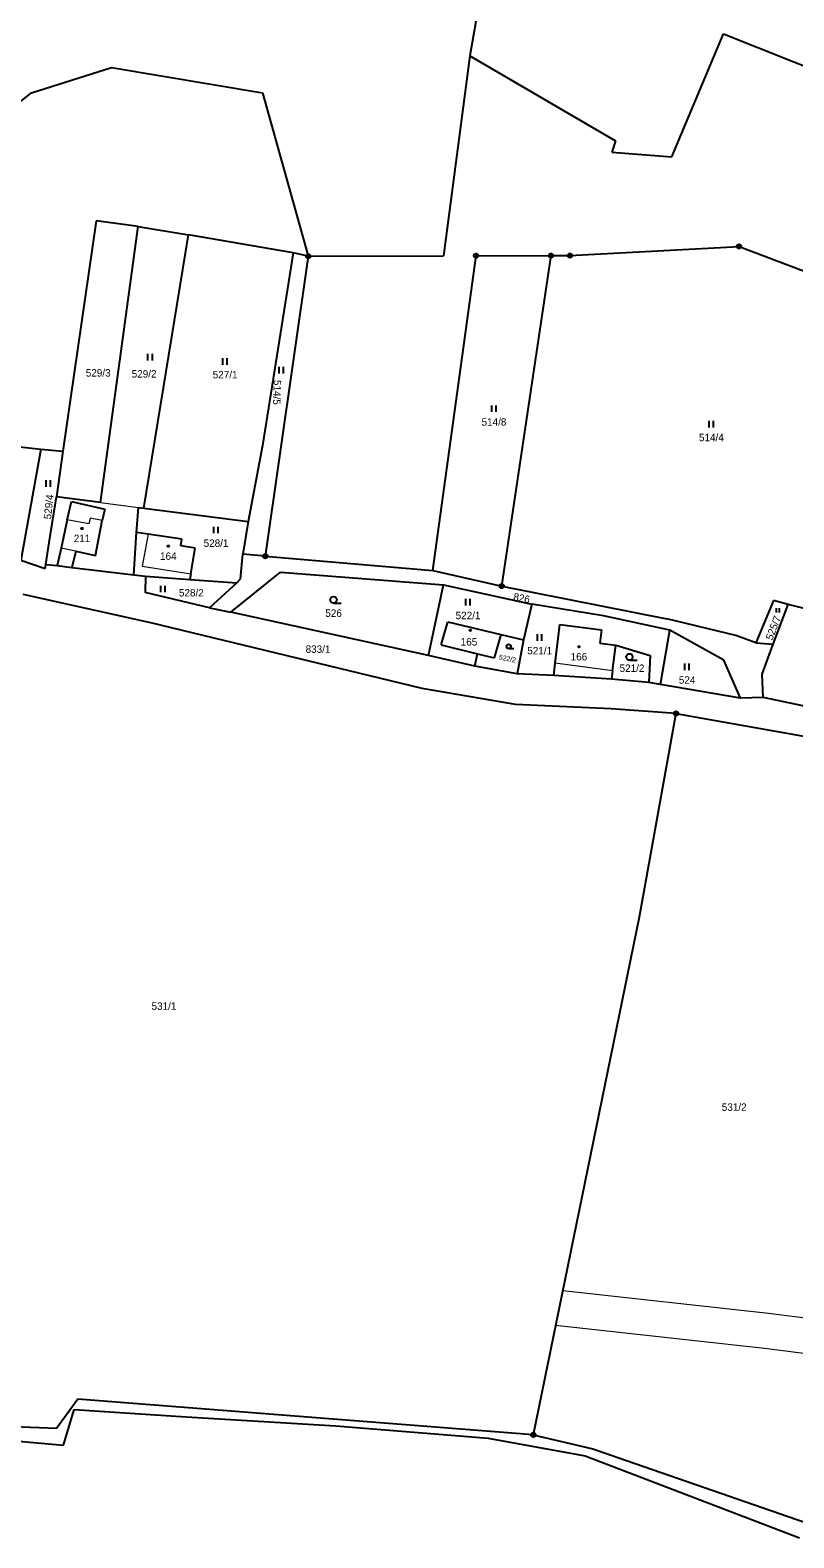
# Model space of a CAD drawing. Extents: x -739410 to -735662, y -942282 to -940043.
# Drawn here: x -736922.9 to -736748, y -941959.8 to -941614.6 of the extents above; entities that cross this region are included whole.
import ezdxf
from ezdxf.enums import TextEntityAlignment as Align

# ---------------------------------------------------------------- set-up
doc = ezdxf.new("R2010")
doc.units = 0
doc.header["$LTSCALE"] = 0.68
for name, color, linetype, lineweight in [('1', 7, 'Continuous', 25), ('13', 7, 'Continuous', 13), ('3', 7, 'Continuous', 25), ('4', 7, 'Continuous', 13), ('5', 7, 'Continuous', 25), ('8', 7, 'Continuous', 25)]:
    doc.layers.add(name, color=color, linetype=linetype, lineweight=lineweight)
doc.layers.add('2', color=7, linetype='Continuous')

msp = doc.modelspace()

# ---------------------------------------------------------------- linework, layer by layer
at = {"layer": '1'}
for p, q in [((-736820.28, -941609.6), (-736822.24, -941620.53)), ((-736775.93, -941643.68), (-736764.13, -941615.48)), ((-736764.13, -941615.48), (-736720.78, -941632.71)), ((-736922.61, -941628.99), (-736904.31, -941623.22)), ((-736904.31, -941623.22), (-736869.71, -941628.99)), ((-736822.24, -941620.53), (-736828.21, -941666.29)), ((-736822.24, -941620.53), (-736788.82, -941639.96)), ((-736934.97, -941638.72), (-736922.61, -941628.99)), ((-736869.71, -941628.99), (-736859.23, -941666.39)), ((-736788.82, -941639.96), (-736789.69, -941642.58)), ((-736789.69, -941642.58), (-736775.93, -941643.68)), ((-736907.83, -941658.28), (-736915.42, -941711.02)), ((-736898.18, -941659.62), (-736907.83, -941658.28)), ((-736906.85, -941722.77), (-736898.18, -941659.62)), ((-736898.18, -941659.62), (-736886.65, -941661.51)), ((-736896.86, -941724.09), (-736886.65, -941661.51)), ((-736862.67, -941665.59), (-736886.65, -941661.51)), ((-736799.27, -941666.25), (-736760.54, -941664.14)), ((-736760.54, -941664.14), (-736733.58, -941674.39)), ((-736862.67, -941665.59), (-736869.72, -941709.69)), ((-736859.23, -941666.39), (-736869.07, -941735.05)), ((-736859.23, -941666.39), (-736862.67, -941665.59)), ((-736859.23, -941666.39), (-736828.21, -941666.29)), ((-736830.69, -941738.35), (-736820.77, -941666.27)), ((-736820.77, -941666.27), (-736803.61, -941666.25)), ((-736814.89, -941741.9), (-736803.61, -941666.25)), ((-736803.61, -941666.25), (-736799.27, -941666.25)), ((-736951.78, -941707.21), (-736920.49, -941710.53)), ((-736920.49, -941710.53), (-736925.07, -941736.07)), ((-736920.49, -941710.53), (-736915.42, -941711.02)), ((-736915.42, -941711.02), (-736916.92, -941721.49)), ((-736869.72, -941709.69), (-736872.97, -941727.13)), ((-736918.56, -941731.93), (-736916.92, -941721.49)), ((-736906.85, -941722.77), (-736916.92, -941721.49)), ((-736914.44, -941726.7), (-736913.5, -941722.56)), ((-736913.5, -941722.56), (-736905.82, -941724.26)), ((-736914.44, -941726.7), (-736915.83, -941733.21)), ((-736905.82, -941724.26), (-736906.41, -941726.89)), ((-736898.57, -941729.64), (-736898.12, -941723.93)), ((-736898.12, -941723.93), (-736896.86, -941724.09)), ((-736896.86, -941724.09), (-736872.97, -941727.13)), ((-736907.98, -941734.88), (-736906.41, -941726.89)), ((-736899.21, -941739.36), (-736898.57, -941729.64)), ((-736895.91, -941730.03), (-736898.57, -941729.64)), ((-736888.2, -941731.15), (-736895.91, -941730.03)), ((-736872.97, -941727.13), (-736874.25, -941734.6)), ((-736919.37, -941736.92), (-736918.56, -941731.93)), ((-736915.83, -941733.21), (-736916.75, -941737.2)), ((-736888.43, -941732.66), (-736888.2, -941731.15)), ((-736885.13, -941733.21), (-736888.43, -941732.66)), ((-736886.15, -941739.06), (-736885.13, -941733.21)), ((-736919.49, -941737.93), (-736925.07, -941736.07)), ((-736919.49, -941737.93), (-736919.37, -941736.92)), ((-736919.37, -941736.92), (-736916.75, -941737.2)), ((-736912.51, -941733.92), (-736913.41, -941737.61)), ((-736912.51, -941733.92), (-736907.98, -941734.88)), ((-736874.72, -941740.26), (-736874.25, -941734.6)), ((-736869.07, -941735.05), (-736874.25, -941734.6)), ((-736869.07, -941735.05), (-736830.69, -941738.35)), ((-736916.75, -941737.2), (-736913.41, -941737.61)), ((-736913.41, -941737.61), (-736899.21, -941739.36)), ((-736899.21, -941739.36), (-736896.5, -941739.62)), ((-736896.5, -941739.62), (-736896.62, -941743.4)), ((-736896.5, -941739.62), (-736886.38, -941740.36)), ((-736886.15, -941739.06), (-736886.38, -941740.36)), ((-736886.38, -941740.36), (-736875.61, -941741.15)), ((-736876.94, -941747.88), (-736865.59, -941738.68)), ((-736875.61, -941741.15), (-736874.72, -941740.26)), ((-736865.59, -941738.68), (-736828.28, -941741.65)), ((-736830.69, -941738.35), (-736814.89, -941741.9)), ((-736895.3, -941750.34), (-736924.54, -941743.82)), ((-736881.88, -941746.89), (-736896.62, -941743.4)), ((-736875.61, -941741.15), (-736881.88, -941746.89)), ((-736831.71, -941757.8), (-736828.28, -941741.65)), ((-736828.28, -941741.65), (-736807.97, -941746)), ((-736814.89, -941741.9), (-736777.07, -941749.41)), ((-736881.88, -941746.89), (-736876.94, -941747.88)), ((-736807.97, -941746), (-736809.94, -941754.22)), ((-736791.6, -941748.69), (-736807.97, -941746)), ((-736752.65, -941745.22), (-736756.67, -941754.9)), ((-736752.69, -941755.2), (-736749.3, -941746.08)), ((-736749.3, -941746.08), (-736752.65, -941745.22)), ((-736727.19, -941751.77), (-736749.3, -941746.08)), ((-736833.1, -941765.31), (-736895.3, -941750.34)), ((-736831.71, -941757.8), (-736876.94, -941747.88)), ((-736828.77, -941755.34), (-736827.24, -941750.08)), ((-736827.24, -941750.08), (-736815.11, -941753)), ((-736802.01, -941753.87), (-736801.6, -941750.71)), ((-736801.6, -941750.71), (-736792.04, -941751.95)), ((-736776.4, -941752), (-736791.6, -941748.69)), ((-736761.3, -941753.19), (-736777.07, -941749.41)), ((-736815.11, -941753), (-736816.61, -941758.33)), ((-736815.11, -941753), (-736809.94, -941754.22)), ((-736809.94, -941754.22), (-736811.39, -941761.97)), ((-736802.67, -941759.57), (-736802.01, -941753.87)), ((-736792.04, -941751.95), (-736792.43, -941754.98)), ((-736778.54, -941764.41), (-736776.4, -941752)), ((-736764.02, -941758.82), (-736776.4, -941752)), ((-736756.67, -941754.9), (-736761.3, -941753.19)), ((-736821.04, -941760.24), (-736831.71, -941757.8)), ((-736828.77, -941755.34), (-736820.44, -941757.39)), ((-736821.04, -941760.24), (-736820.44, -941757.39)), ((-736820.44, -941757.39), (-736816.61, -941758.33)), ((-736792.43, -941754.98), (-736788.75, -941755.4)), ((-736789.51, -941761.27), (-736788.75, -941755.4)), ((-736788.75, -941755.4), (-736780.91, -941757.79)), ((-736780.91, -941757.79), (-736781.17, -941763.97)), ((-736756.67, -941754.9), (-736752.69, -941755.2)), ((-736755.25, -941762.08), (-736752.69, -941755.2)), ((-736811.39, -941761.97), (-736821.04, -941760.24)), ((-736803, -941762.37), (-736802.67, -941759.57)), ((-736789.51, -941761.27), (-736789.76, -941763.19)), ((-736760.18, -941767.52), (-736764.02, -941758.82)), ((-736803, -941762.37), (-736811.39, -941761.97)), ((-736789.76, -941763.19), (-736803, -941762.37)), ((-736781.17, -941763.97), (-736789.76, -941763.19)), ((-736778.54, -941764.41), (-736781.17, -941763.97)), ((-736760.18, -941767.52), (-736778.54, -941764.41)), ((-736755.04, -941767.43), (-736755.25, -941762.08)), ((-736811.76, -941769.03), (-736833.1, -941765.31)), ((-736755.04, -941767.43), (-736760.18, -941767.52)), ((-736731.55, -941772.29), (-736755.04, -941767.43)), ((-736789.84, -941770.03), (-736811.76, -941769.03)), ((-736774.99, -941771.06), (-736789.84, -941770.03)), ((-736774.99, -941771.06), (-736783.41, -941817.67)), ((-736774.99, -941771.06), (-736739.6, -941777.35)), ((-736783.41, -941817.67), (-736807.69, -941936.18)), ((-736912.05, -941928.02), (-736916.94, -941934.7)), ((-736915.3, -941938.52), (-736912.88, -941930.35)), ((-736912.88, -941930.35), (-736887.22, -941932.03)), ((-736807.69, -941936.18), (-736912.05, -941928.02)), ((-736990.68, -941931.77), (-736915.3, -941938.52)), ((-736916.94, -941934.7), (-736953.46, -941933.27)), ((-736887.22, -941932.03), (-736852.89, -941934.14)), ((-736852.89, -941934.14), (-736818.04, -941936.94)), ((-736818.04, -941936.94), (-736795.81, -941940.97)), ((-736807.69, -941936.18), (-736794.04, -941939.41)), ((-736794.04, -941939.41), (-736745.31, -941956.28)), ((-736795.81, -941940.97), (-736746.65, -941959.76))]:
    msp.add_line(p, q, dxfattribs=at)
at = {"layer": '13'}
msp.add_lwpolyline([(-736800.94, -941903.24), (-736802.55, -941911.11), (-736754.69, -941916.33), (-736733.08, -941919.08), (-736732.01, -941911.14), (-736753.81, -941908.37)], close=True, dxfattribs=at)
at = {"layer": '3'}
for p, q in [((-736895.941, -941690.25), (-736895.941, -941688.75)), ((-736894.94, -941690.25), (-736894.94, -941688.75)), ((-736878.781, -941691.23), (-736878.781, -941689.73)), ((-736877.78, -941691.23), (-736877.78, -941689.73)), ((-736865.901, -941693.24), (-736865.901, -941691.74)), ((-736864.9, -941693.24), (-736864.9, -941691.74)), ((-736817.191, -941702.05), (-736817.191, -941700.55)), ((-736816.19, -941702.05), (-736816.19, -941700.55)), ((-736767.381, -941705.61), (-736767.381, -941704.11)), ((-736766.38, -941705.61), (-736766.38, -941704.11)), ((-736919.291, -941719.16), (-736919.291, -941717.66)), ((-736918.29, -941719.16), (-736918.29, -941717.66)), ((-736880.861, -941729.8), (-736880.861, -941728.3)), ((-736879.86, -941729.8), (-736879.86, -941728.3)), ((-736893.001, -941743.32), (-736893.001, -941741.82)), ((-736892, -941743.32), (-736892, -941741.82)), ((-736853.423, -941745.82), (-736851.673, -941745.82)), ((-736823.131, -941746.35), (-736823.131, -941744.85)), ((-736822.13, -941746.35), (-736822.13, -941744.85)), ((-736751.952, -941747.95), (-736751.952, -941746.945)), ((-736751.282, -941747.95), (-736751.282, -941746.945)), ((-736806.721, -941754.41), (-736806.721, -941752.91)), ((-736805.72, -941754.41), (-736805.72, -941752.91)), ((-736813.305, -941756.22), (-736812.133, -941756.22)), ((-736785.663, -941758.88), (-736783.913, -941758.88)), ((-736772.941, -941761.12), (-736772.941, -941759.62)), ((-736771.94, -941761.12), (-736771.94, -941759.62))]:
    msp.add_line(p, q, dxfattribs=at)
for centre, radius in [((-736853.4229, -941745.0698), 0.75), ((-736813.3052, -941755.7174), 0.5025), ((-736785.6629, -941758.1298), 0.75)]:
    msp.add_circle(centre, radius, dxfattribs=at)
at = {"layer": '4'}
for p, q in [((-736906.85, -941722.77), (-736898.12, -941723.93)), ((-736909.46, -941727.62), (-736914.44, -941726.7)), ((-736909.16, -941726.33), (-736909.46, -941727.62)), ((-736906.41, -941726.89), (-736909.16, -941726.33)), ((-736895.91, -941730.03), (-736897.24, -941737.32)), ((-736912.51, -941733.92), (-736915.83, -941733.21)), ((-736897.24, -941737.32), (-736886.15, -941739.06)), ((-736789.51, -941761.27), (-736802.67, -941759.57))]:
    msp.add_line(p, q, dxfattribs=at)
at = {"layer": '5'}
for centre in [(-736911.0668, -941728.7092), (-736891.2968, -941732.7692), (-736822.0768, -941752.0292), (-736797.2268, -941755.7892)]:
    msp.add_circle(centre, 0.175, dxfattribs=at)
at = {"layer": '8'}
for centre, radius in [((-736760.54, -941664.1399), 0.5), ((-736760.54, -941664.1399), 0.0303), ((-736859.23, -941666.3899), 0.5), ((-736859.23, -941666.3899), 0.0303), ((-736820.77, -941666.2699), 0.5), ((-736820.77, -941666.2699), 0.0303), ((-736803.61, -941666.2499), 0.5), ((-736803.61, -941666.2499), 0.0303), ((-736799.27, -941666.2499), 0.5), ((-736799.27, -941666.2499), 0.0303), ((-736869.07, -941735.0499), 0.5), ((-736869.07, -941735.0499), 0.0303), ((-736814.89, -941741.8999), 0.5), ((-736814.89, -941741.8999), 0.0303), ((-736774.99, -941771.0599), 0.5), ((-736774.99, -941771.0599), 0.0303), ((-736807.69, -941936.1799), 0.5), ((-736807.69, -941936.1799), 0.0303)]:
    msp.add_circle(centre, radius, dxfattribs=at)

# ---------------------------------------------------------------- texts
at = {"layer": '2'}
for s, p in [('529/3', (-736907.35, -941693.945)), ('529/2', (-736896.83, -941694.165)), ('527/1', (-736878.27, -941694.355)), ('514/8', (-736816.68, -941705.175)), ('514/4', (-736766.87, -941708.735)), ('211', (-736911.059, -941731.835)), ('528/1', (-736880.35, -941732.925)), ('164', (-736891.289, -941735.895)), ('528/2', (-736886.01, -941744.275)), ('526', (-736853.429, -941748.945)), ('522/1', (-736822.62, -941749.475)), ('165', (-736822.399, -941755.515)), ('833/1', (-736856.99, -941757.175)), ('521/1', (-736806.21, -941757.535)), ('166', (-736797.219, -941758.915)), ('521/2', (-736785.06, -941761.545)), ('524', (-736772.429, -941764.245)), ('531/1', (-736892.28, -941838.885)), ('531/2', (-736761.65, -941862.015))]:
    msp.add_text(s, height=1.7, dxfattribs=at).set_placement(p, align=Align.CENTER)
for s, height, rotation, p in [('514/5', 1.7, 268, (-736867.2145, -941697.5293)), ('529/4', 1.7, 84, (-736917.8618, -941723.8583)), ('826', 1.7, 349, (-736810.4982, -941745.4829)), ('525/7', 1.7, 69, (-736751.8931, -941751.7671)), ('522/2', 1.14, 349, (-736813.6988, -941759.0596))]:
    msp.add_text(s, height=height, rotation=rotation, dxfattribs=at).set_placement(p, align=Align.CENTER)

doc.saveas('drawing.dxf')
